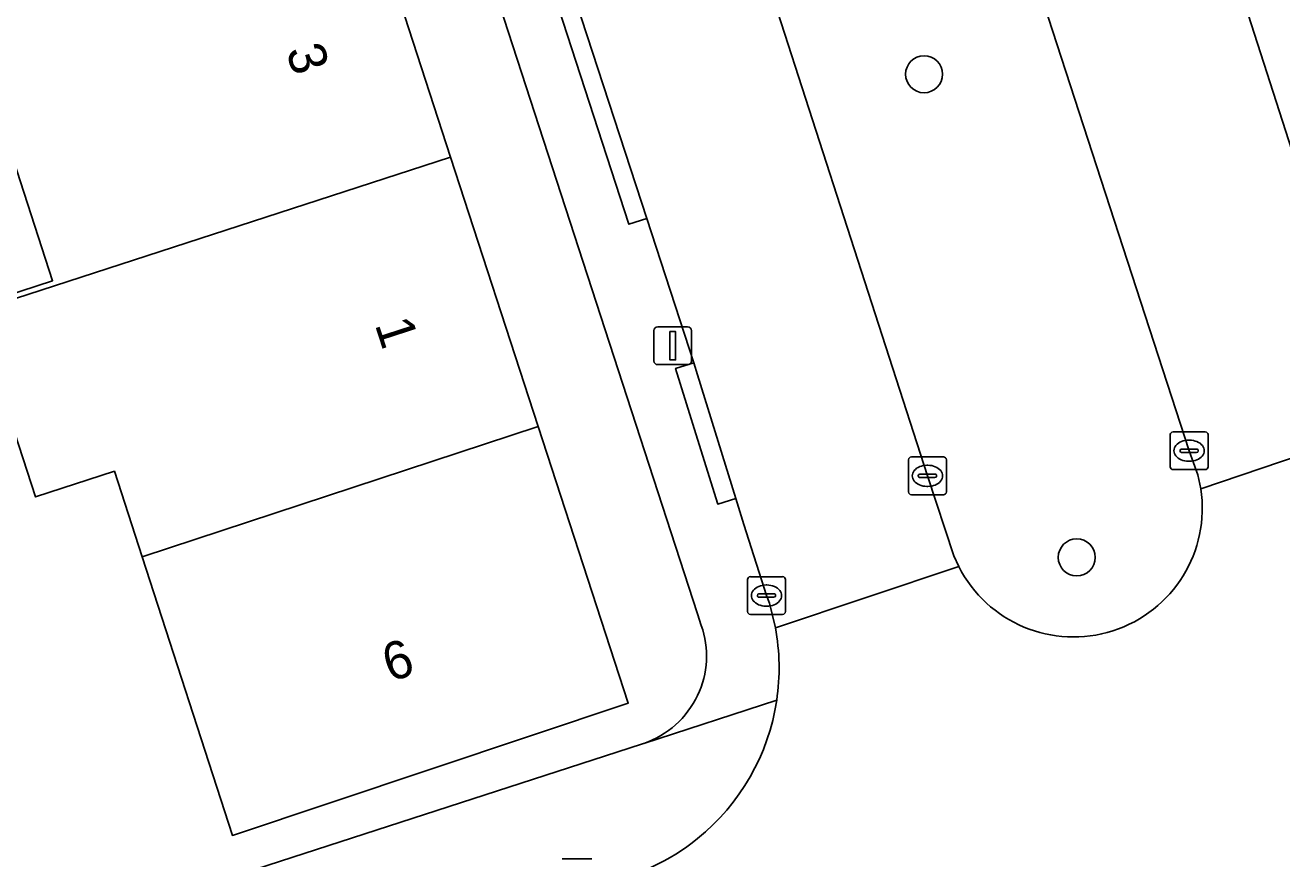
# Model space of a CAD drawing. Extents: x 159262 to 160143, y 383399 to 384319.
# Drawn here: x 159482.21 to 159515.46, y 383865.83 to 383887.89 of the extents above; entities that cross this region are included whole.
import ezdxf

# ---------------------------------------------------------------- set-up
doc = ezdxf.new("R2010")
doc.units = 0
for name, color, linetype in [('IMGEO_Boom', 7, 'Continuous'), ('IMGEO_Erf', 7, 'Continuous'), ('IMGEO_Groenvoorziening', 7, 'Continuous'), ('IMGEO_Kolk', 7, 'Continuous'), ('IMGEO_Lichtmast', 7, 'Continuous'), ('IMGEO_Pand', 7, 'Continuous'), ('IMGEO_Pand_nummerreeks', 7, 'Continuous'), ('IMGEO_Rijbaan_lokaal_open', 7, 'Continuous'), ('IMGEO_Voetpad_open', 7, 'Continuous')]:
    doc.layers.add(name, color=color, linetype=linetype)

msp = doc.modelspace()

# ---------------------------------------------------------------- linework, layer by layer
at = {"layer": 'IMGEO_Boom'}
for centre in [(159505.992, 383886.591), (159510.032, 383873.807)]:
    msp.add_circle(centre, 0.489, dxfattribs=at)
at = {"layer": 'IMGEO_Erf'}
for points in [[(159500.099, 383872.008), (159500, 383872.313), (159482.305, 383926.747)], [(159461.644, 383911.072), (159465.881, 383898.352), (159467.764, 383898.98), (159468.762, 383895.986), (159466.878, 383895.358), (159476.839, 383864.804), (159478.333, 383865.284), (159479.843, 383864.464), (159480.324, 383862.967), (159488.315, 383865.557), (159498.514, 383868.864), (159498.569, 383868.882), (159498.58, 383868.885)], [(159491.15, 383891.524), (159493.465, 383884.4), (159495.784, 383877.268), (159498.164, 383869.945), (159487.691, 383866.448), (159485.305, 383873.821), (159484.572, 383876.085), (159482.479, 383875.405), (159480.934, 383880.161), (159480.884, 383880.313), (159480.841, 383880.446), (159482.934, 383881.126), (159480.661, 383888.114)]]:
    msp.add_lwpolyline(points, dxfattribs=at)
for centre, radius, start, end in [((159497.784, 383871.201), 2.452, 334.6833, 19.2068), ((159497.782, 383871.207), 2.456, 288.9555, 334.5715)]:
    msp.add_arc(centre, radius, start, end, dxfattribs=at)
at = {"layer": 'IMGEO_Groenvoorziening'}
for points in [[(159513.316, 383875.623), (159513.238, 383875.992), (159513.009, 383876.629), (159506.951, 383895.276), (159500, 383916.735), (159494.88, 383932.541), (159494.602, 383933.425)], [(159488.178, 383931.3), (159488.299, 383930.857), (159489.285, 383927.789), (159494.989, 383910.203), (159499.83, 383895.339), (159500, 383894.812), (159506.082, 383875.964), (159506.782, 383873.85), (159506.91, 383873.565)]]:
    msp.add_lwpolyline(points, dxfattribs=at)
msp.add_arc((159509.948, 383875.107), 3.407, 206.9081, 8.7124, dxfattribs=at)
at = {"layer": 'IMGEO_Kolk'}
for p, q in [((159512.506, 383876.202), (159512.506, 383877.054)), ((159512.581, 383877.128), (159513.433, 383877.128)), ((159513.507, 383877.054), (159513.507, 383876.202)), ((159512.765, 383876.622), (159512.765, 383876.634)), ((159512.808, 383876.671), (159513.206, 383876.671)), ((159512.994, 383876.908), (159513.019, 383876.908)), ((159513.249, 383876.634), (159513.249, 383876.622)), ((159505.582, 383875.538), (159505.582, 383876.39)), ((159505.657, 383876.464), (159506.509, 383876.464)), ((159506.583, 383876.39), (159506.583, 383875.538)), ((159513.203, 383876.585), (159512.805, 383876.585)), ((159513.017, 383876.348), (159512.992, 383876.348)), ((159505.841, 383875.958), (159505.841, 383875.97)), ((159505.884, 383876.007), (159506.282, 383876.007)), ((159506.07, 383876.244), (159506.095, 383876.244)), ((159506.325, 383875.97), (159506.325, 383875.958)), ((159513.433, 383876.128), (159512.581, 383876.128)), ((159506.279, 383875.921), (159505.881, 383875.921)), ((159506.093, 383875.684), (159506.068, 383875.684)), ((159506.509, 383875.464), (159505.657, 383875.464)), ((159501.323, 383872.37), (159501.323, 383873.222)), ((159501.398, 383873.296), (159502.25, 383873.296)), ((159501.811, 383873.076), (159501.836, 383873.076)), ((159502.324, 383873.222), (159502.324, 383872.37)), ((159501.582, 383872.79), (159501.582, 383872.802)), ((159502.02, 383872.753), (159501.622, 383872.753)), ((159501.625, 383872.839), (159502.023, 383872.839)), ((159502.066, 383872.802), (159502.066, 383872.79)), ((159501.834, 383872.516), (159501.809, 383872.516)), ((159502.25, 383872.296), (159501.398, 383872.296))]:
    msp.add_line(p, q, dxfattribs=at)
for points in [[(159512.506, 383876.202), (159512.506, 383877.054)], [(159512.581, 383877.128), (159513.433, 383877.128)], [(159513.507, 383877.054), (159513.507, 383876.202)], [(159505.582, 383875.538), (159505.582, 383876.39)], [(159505.657, 383876.464), (159506.509, 383876.464)], [(159506.583, 383876.39), (159506.583, 383875.538)], [(159513.433, 383876.128), (159512.581, 383876.128)], [(159506.509, 383875.464), (159505.657, 383875.464)], [(159501.323, 383872.37), (159501.323, 383873.222)], [(159501.398, 383873.296), (159502.25, 383873.296)], [(159502.324, 383873.222), (159502.324, 383872.37)], [(159502.25, 383872.296), (159501.398, 383872.296)]]:
    msp.add_lwpolyline(points, dxfattribs=at)
for centre, radius, start, end in [((159512.583, 383877.052), 0.0765, 91.552, 178.448), ((159512.583, 383877.052), 0.0765, 91.552, 178.448), ((159513.431, 383877.052), 0.0765, 1.552, 88.448), ((159513.431, 383877.052), 0.0765, 1.552, 88.448), ((159512.805, 383876.631), 0.0403, 85.8775, 175.7526), ((159513.21, 383876.633), 0.0386, 1.7309, 96.639), ((159505.659, 383876.388), 0.0765, 91.552, 178.448), ((159505.659, 383876.388), 0.0765, 91.552, 178.448), ((159506.507, 383876.388), 0.0765, 1.552, 88.448), ((159506.507, 383876.388), 0.0765, 1.552, 88.448), ((159512.802, 383876.621), 0.0366, 178.938, 274.7102), ((159513.206, 383876.628), 0.043, 264.8664, 352.4533), ((159505.881, 383875.967), 0.0403, 85.8775, 175.7526), ((159506.286, 383875.969), 0.0386, 1.7309, 96.639), ((159512.583, 383876.204), 0.0765, 181.552, 268.448), ((159512.583, 383876.204), 0.0765, 181.552, 268.448), ((159513.431, 383876.204), 0.0765, 271.552, 358.448), ((159513.431, 383876.204), 0.0765, 271.552, 358.448), ((159505.878, 383875.957), 0.0366, 178.938, 274.7102), ((159506.282, 383875.964), 0.043, 264.8664, 352.4533), ((159505.659, 383875.54), 0.0765, 181.552, 268.448), ((159505.659, 383875.54), 0.0765, 181.552, 268.448), ((159506.507, 383875.54), 0.0765, 271.552, 358.448), ((159506.507, 383875.54), 0.0765, 271.552, 358.448), ((159501.4, 383873.22), 0.0765, 91.552, 178.448), ((159501.4, 383873.22), 0.0765, 91.552, 178.448), ((159502.248, 383873.22), 0.0765, 1.552, 88.448), ((159502.248, 383873.22), 0.0765, 1.552, 88.448), ((159501.622, 383872.799), 0.0403, 85.8775, 175.7526), ((159501.619, 383872.789), 0.0366, 178.938, 274.7102), ((159502.023, 383872.796), 0.043, 264.8664, 352.4533), ((159502.027, 383872.801), 0.0386, 1.7309, 96.639), ((159501.4, 383872.372), 0.0765, 181.552, 268.448), ((159501.4, 383872.372), 0.0765, 181.552, 268.448), ((159502.248, 383872.372), 0.0765, 271.552, 358.448), ((159502.248, 383872.372), 0.0765, 271.552, 358.448)]:
    msp.add_arc(centre, radius, start, end, dxfattribs=at)
for centre, major_axis, ratio, start_param, end_param in [((159512.993, 383876.628), (-0.387, 0.002), 0.722429, 4.712389, 7.853982), ((159513.018, 383876.628), (-0.39, 0.002), 0.717154, 1.570796, 4.712389), ((159506.069, 383875.964), (-0.387, 0.002), 0.722429, 4.712389, 7.853982), ((159506.094, 383875.964), (-0.39, 0.002), 0.717154, 1.570796, 4.712389), ((159501.81, 383872.796), (-0.387, 0.002), 0.722429, 4.712389, 7.853982), ((159501.835, 383872.796), (-0.39, 0.002), 0.717154, 1.570796, 4.712389)]:
    msp.add_ellipse(centre, major_axis=major_axis, ratio=ratio, start_param=start_param, end_param=end_param, dxfattribs=at)
at = {"layer": 'IMGEO_Lichtmast'}
for p, q in [((159498.847, 383879.006), (159498.847, 383879.806)), ((159498.847, 383879.806), (159498.847, 383879.006)), ((159498.947, 383879.906), (159499.737, 383879.906)), ((159499.737, 383879.906), (159498.947, 383879.906)), ((159499.837, 383879.806), (159499.837, 383879.006)), ((159499.837, 383879.006), (159499.837, 383879.806)), ((159499.737, 383878.906), (159498.947, 383878.906)), ((159498.947, 383878.906), (159499.737, 383878.906)), ((159496.414, 383865.829), (159497.204, 383865.829)), ((159497.204, 383865.829), (159496.414, 383865.829))]:
    msp.add_line(p, q, dxfattribs=at)
msp.add_lwpolyline([(159499.267, 383879.781), (159499.417, 383879.781), (159499.417, 383879.031), (159499.267, 383879.031), (159499.267, 383879.781)], dxfattribs=at)
for centre, start, end in [((159498.947, 383879.806), 90, 180), ((159498.947, 383879.806), 90, 180), ((159499.737, 383879.806), 0, 90), ((159499.737, 383879.806), 360, 90), ((159498.947, 383879.006), 180, 270), ((159498.947, 383879.006), 180, 270), ((159499.737, 383879.006), 270, 0), ((159499.737, 383879.006), 270, 0)]:
    msp.add_arc(centre, 0.1, start, end, dxfattribs=at)
at = {"layer": 'IMGEO_Pand'}
for points in [[(159480.661, 383888.114), (159482.934, 383881.126), (159480.841, 383880.446), (159480.884, 383880.313), (159493.465, 383884.4), (159491.15, 383891.524)], [(159495.784, 383877.268), (159493.465, 383884.4), (159480.884, 383880.313), (159480.934, 383880.161), (159482.479, 383875.405), (159484.572, 383876.085), (159485.305, 383873.821)], [(159495.784, 383877.268), (159485.305, 383873.821), (159487.691, 383866.448), (159498.164, 383869.945)]]:
    msp.add_lwpolyline(points, close=True, dxfattribs=at)
at = {"layer": 'IMGEO_Rijbaan_lokaal_open'}
msp.add_lwpolyline([(159512.685, 383893.898), (159511.695, 383897.062), (159509.941, 383902.365), (159508.082, 383908.102), (159505.376, 383916.455), (159505.289, 383916.639), (159503.456, 383922.4), (159502.214, 383926.219), (159501.036, 383929.802), (159500, 383933.034), (159499.829, 383933.567), (159499.362, 383934.96), (159494.602, 383933.425), (159494.88, 383932.541), (159500, 383916.735), (159506.951, 383895.276), (159513.009, 383876.629), (159513.238, 383875.992), (159513.316, 383875.623), (159518.132, 383877.248), (159517.878, 383877.993), (159517.094, 383880.482), (159515.888, 383884.058), (159514.565, 383888.168)], close=True, dxfattribs=at)
for points in [[(159496.792, 383888.498), (159498.657, 383882.774), (159499.897, 383878.956), (159500, 383878.638), (159501.01, 383875.366), (159501.223, 383874.677), (159501.826, 383872.796), (159501.901, 383872.591), (159502.06, 383871.942), (159506.91, 383873.565), (159506.782, 383873.85), (159506.082, 383875.964), (159500, 383894.812)], [(159518.132, 383877.248), (159513.316, 383875.623)], [(159506.91, 383873.565), (159502.06, 383871.942)]]:
    msp.add_lwpolyline(points, dxfattribs=at)
for centre, radius, start, end in [((159509.948, 383875.107), 3.407, 206.9081, 8.7124), ((159496.338, 383870.885), 5.819, 351.5032, 10.4692), ((159496.348, 383870.882), 5.809, 308.9565, 351.5167), ((159496.343, 383870.893), 5.82, 281.0386, 308.9311)]:
    msp.add_arc(centre, radius, start, end, dxfattribs=at)
at = {"layer": 'IMGEO_Voetpad_open'}
for points in [[(159482.305, 383926.747), (159500, 383872.313), (159500.099, 383872.008)], [(159502.06, 383871.942), (159501.901, 383872.591), (159501.826, 383872.796), (159501.223, 383874.677), (159501.01, 383875.366), (159500.533, 383875.218), (159500, 383876.936), (159499.419, 383878.808), (159499.897, 383878.956), (159498.657, 383882.774), (159498.182, 383882.62), (159496.317, 383888.344), (159496.792, 383888.498), (159493.991, 383897.106)], [(159514.565, 383888.168), (159515.888, 383884.058), (159516.306, 383884.165), (159517.45, 383880.597), (159517.094, 383880.482), (159517.878, 383877.993), (159518.132, 383877.248)], [(159502.093, 383870.025), (159498.58, 383868.885), (159498.569, 383868.882), (159498.514, 383868.864), (159488.315, 383865.557), (159480.324, 383862.967), (159477.7, 383862.124), (159476.557, 383861.757), (159476.351, 383861.69), (159466.86, 383858.596), (159454.482, 383854.568)], [(159498.58, 383868.885), (159502.093, 383870.025)]]:
    msp.add_lwpolyline(points, dxfattribs=at)
for points in [[(159496.792, 383888.498), (159496.317, 383888.344), (159498.182, 383882.62), (159498.657, 383882.774)], [(159499.897, 383878.956), (159499.419, 383878.808), (159500, 383876.936), (159500.533, 383875.218), (159501.01, 383875.366), (159500, 383878.638)]]:
    msp.add_lwpolyline(points, close=True, dxfattribs=at)
for centre, radius, start, end in [((159497.784, 383871.201), 2.452, 334.6833, 19.2068), ((159496.338, 383870.885), 5.819, 351.5032, 10.4692), ((159497.782, 383871.207), 2.456, 288.9555, 334.5715), ((159496.348, 383870.882), 5.809, 308.9565, 351.5167), ((159496.343, 383870.893), 5.82, 281.0386, 308.9311)]:
    msp.add_arc(centre, radius, start, end, dxfattribs=at)

# ---------------------------------------------------------------- texts
at = {"layer": 'IMGEO_Pand_nummerreeks'}
for s, rotation, p in [('3', 288.0071, (159489.101, 383887.214)), ('1', 288.0071, (159491.454, 383879.974)), ('6', 18.4645, (159491.868, 383870.5))]:
    msp.add_text(s, height=1, rotation=rotation, dxfattribs=at).set_placement(p)

doc.saveas('drawing.dxf')
